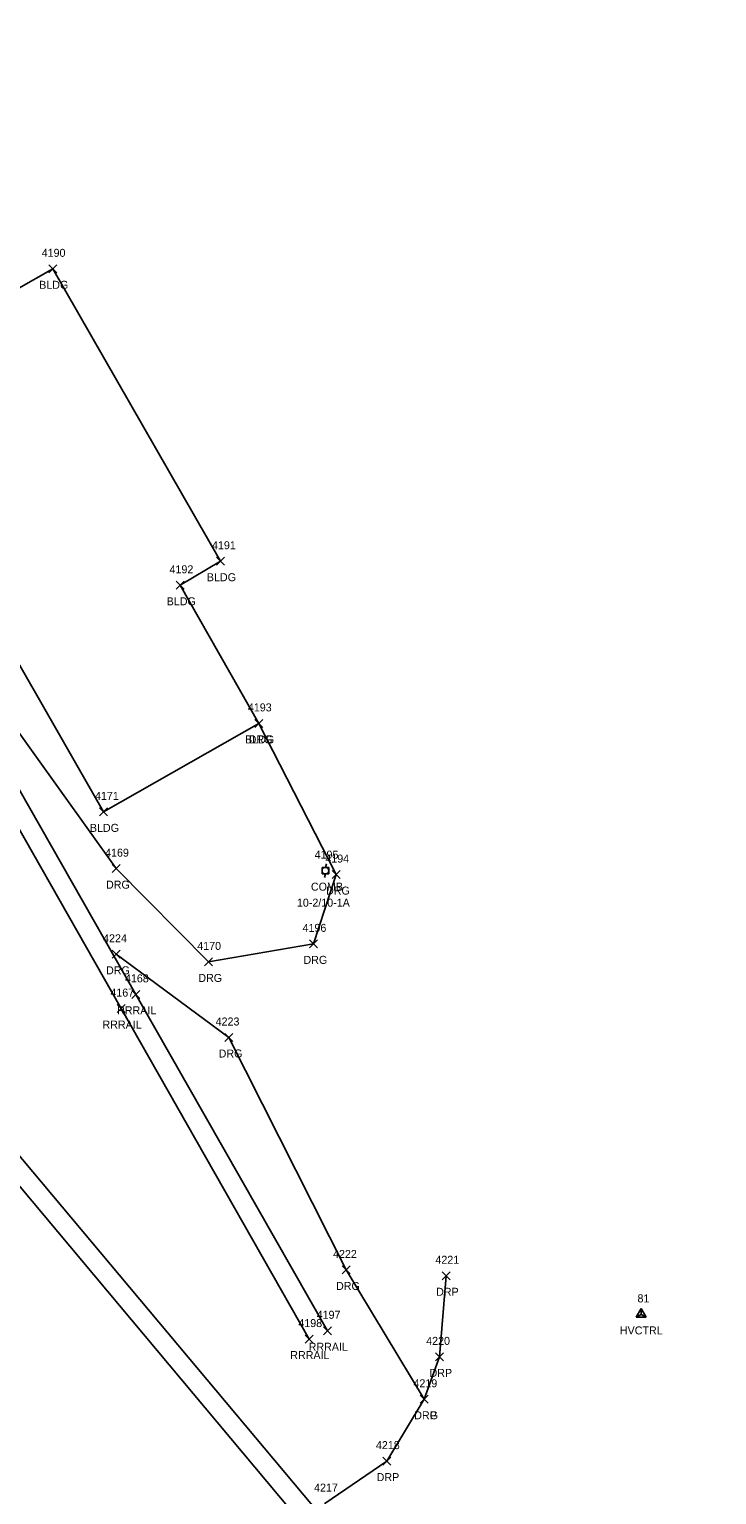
# Model space of a CAD drawing. Extents: x 1462668 to 1465147, y 550359 to 557351.
# Drawn here: x 1463717.3 to 1463889.2, y 555712.3 to 556078.6 of the extents above; entities that cross this region are included whole.
import ezdxf

# ---------------------------------------------------------------- set-up
doc = ezdxf.new("R2010")
doc.units = 0
for name, color, linetype in [('C_A', 7, 'Continuous'), ('C_I', 7, 'Continuous'), ('CPSM', 7, 'Continuous'), ('L_A', 7, 'Continuous'), ('L_I', 7, 'Continuous'), ('L_TIC', 7, 'Continuous'), ('LBC', 7, 'Continuous'), ('R_A', 7, 'Continuous'), ('R_I', 7, 'Continuous'), ('R_TIC', 7, 'Continuous'), ('RDG', 7, 'Continuous'), ('RDP', 7, 'Continuous'), ('RR', 7, 'Continuous'), ('U_A', 7, 'Continuous'), ('U_C', 7, 'Continuous'), ('U_I', 7, 'Continuous'), ('UP', 7, 'Continuous')]:
    doc.layers.add(name, color=color, linetype=linetype)

msp = doc.modelspace()

# ---------------------------------------------------------------- linework, layer by layer
at = {"layer": 'CPSM'}
for p, q in [((1463869.03, 555756.61), (1463870.28, 555758.78)), ((1463869.03, 555756.61), (1463870.29, 555757.34)), ((1463869.03, 555756.61), (1463871.53, 555756.61)), ((1463871.53, 555756.61), (1463870.28, 555758.78)), ((1463870.29, 555757.34), (1463870.28, 555758.78)), ((1463870.29, 555757.34), (1463870.29, 555757.34)), ((1463870.29, 555757.34), (1463871.53, 555756.61))]:
    msp.add_line(p, q, dxfattribs=at)
at = {"layer": 'L_TIC'}
for points in [[(1463722.21, 556017.72), (1463724.21, 556019.72)], [(1463724.21, 556017.72), (1463722.21, 556019.72)], [(1463764.13, 555944.62), (1463766.13, 555946.62)], [(1463766.13, 555944.62), (1463764.13, 555946.62)], [(1463754.09, 555938.6), (1463756.09, 555940.6)], [(1463756.09, 555938.6), (1463754.09, 555940.6)], [(1463773.68, 555904.08), (1463775.68, 555906.08)], [(1463775.68, 555904.08), (1463773.68, 555906.08)], [(1463773.68, 555904.08), (1463775.68, 555906.08)], [(1463775.68, 555904.08), (1463773.68, 555906.08)], [(1463734.88, 555881.97), (1463736.88, 555883.97)], [(1463736.88, 555881.97), (1463734.88, 555883.97)], [(1463734.88, 555881.97), (1463736.88, 555883.97)], [(1463736.88, 555881.97), (1463734.88, 555883.97)]]:
    msp.add_lwpolyline(points, dxfattribs=at)
at = {"layer": 'LBC'}
for points in [[(1463735.88, 555882.97), (1463664.29, 556008.09), (1463667.12, 556009.62), (1463638.14, 556058.9), (1463656.86, 556069.9), (1463695.92, 556003.18), (1463723.21, 556018.72), (1463765.13, 555945.62), (1463755.09, 555939.6), (1463774.68, 555905.08)], [(1463735.88, 555882.97), (1463774.68, 555905.08)]]:
    msp.add_lwpolyline(points, dxfattribs=at)
at = {"layer": 'R_TIC'}
for points in [[(1463773.68, 555904.08), (1463775.68, 555906.08)], [(1463775.68, 555904.08), (1463773.68, 555906.08)], [(1463738.02, 555867.77), (1463740.02, 555869.77)], [(1463740.02, 555867.77), (1463738.02, 555869.77)], [(1463793.04, 555866.29), (1463795.04, 555868.29)], [(1463795.04, 555866.29), (1463793.04, 555868.29)], [(1463787.4, 555848.97), (1463789.4, 555850.97)], [(1463789.4, 555848.97), (1463787.4, 555850.97)], [(1463787.4, 555848.97), (1463789.4, 555850.97)], [(1463789.4, 555848.97), (1463787.4, 555850.97)], [(1463738.04, 555846.36), (1463740.04, 555848.36)], [(1463740.04, 555846.36), (1463738.04, 555848.36)], [(1463761.1, 555844.45), (1463763.1, 555846.45)], [(1463763.1, 555844.45), (1463761.1, 555846.45)], [(1463742.99, 555836.35), (1463744.99, 555838.35)], [(1463744.99, 555836.35), (1463742.99, 555838.35)], [(1463739.34, 555832.79), (1463741.34, 555834.79)], [(1463741.34, 555832.79), (1463739.34, 555834.79)], [(1463766.18, 555825.56), (1463768.18, 555827.56)], [(1463768.18, 555825.56), (1463766.18, 555827.56)], [(1463795.53, 555767.45), (1463797.53, 555769.45)], [(1463797.53, 555767.45), (1463795.53, 555769.45)], [(1463820.55, 555765.99), (1463822.55, 555767.99)], [(1463822.55, 555765.99), (1463820.55, 555767.99)], [(1463786.29, 555750.17), (1463788.29, 555752.17)], [(1463788.29, 555750.17), (1463786.29, 555752.17)], [(1463790.88, 555752.25), (1463792.88, 555754.25)], [(1463792.88, 555752.25), (1463790.88, 555754.25)], [(1463818.91, 555745.72), (1463820.91, 555747.72)], [(1463820.91, 555745.72), (1463818.91, 555747.72)], [(1463815.08, 555735.12), (1463817.08, 555737.12)], [(1463817.08, 555735.12), (1463815.08, 555737.12)], [(1463815.08, 555735.12), (1463817.08, 555737.12)], [(1463817.08, 555735.12), (1463815.08, 555737.12)], [(1463805.68, 555719.66), (1463807.68, 555721.66)], [(1463807.68, 555719.66), (1463805.68, 555721.66)]]:
    msp.add_lwpolyline(points, dxfattribs=at)
at = {"layer": 'RDG'}
for points in [[(1463684.52, 555941.43), (1463711.41, 555907.45), (1463739.02, 555868.77), (1463762.1, 555845.45), (1463788.4, 555849.97)], [(1463774.68, 555905.08), (1463794.04, 555867.29), (1463788.4, 555849.97)], [(1463816.08, 555736.12), (1463796.53, 555768.45), (1463767.18, 555826.56), (1463739.04, 555847.36)]]:
    msp.add_lwpolyline(points, dxfattribs=at)
at = {"layer": 'RDP'}
msp.add_lwpolyline([(1463812.83, 555671.54), (1463791.22, 555710.04), (1463806.68, 555720.66), (1463816.08, 555736.12), (1463819.91, 555746.72), (1463821.55, 555766.99)], dxfattribs=at)
at = {"layer": 'RR'}
for points in [[(1463502.23, 556254.01), (1463511.19, 556228.25), (1463525, 556196.56), (1463542.23, 556162.53), (1463557.71, 556135.12), (1463575.23, 556108.11), (1463605.44, 556064.16), (1463624.08, 556037.79), (1463643.29, 556009.45), (1463661.58, 555980.19), (1463679.36, 555950.65), (1463684.52, 555941.43), (1463706.68, 555902.68), (1463743.99, 555837.35), (1463791.88, 555753.25)], [(1463497.45, 556252.55), (1463506.7, 556226.15), (1463520.47, 556194.57), (1463538.36, 556159.3), (1463553.64, 556132.52), (1463571.22, 556105.26), (1463601.39, 556061.32), (1463619.55, 556035.35), (1463639.86, 556005.73), (1463656.53, 555978.99), (1463675.05, 555948.3), (1463680.37, 555938.93), (1463702.78, 555899.66), (1463740.34, 555833.79), (1463787.29, 555751.17)], [(1463564.15, 556052.98), (1463577.63, 556016.16), (1463590.5, 555985.5), (1463604.09, 555955.34), (1463621.74, 555920.66), (1463640.97, 555887.98), (1463659.02, 555863.36), (1463674.56, 555844.98), (1463790.76, 555706.47), (1463812.34, 555667.12), (1463842, 555611.41), (1463880.6, 555538.7), (1463906.31, 555490.4), (1463925.67, 555454.53), (1463964.21, 555382.49), (1463992.77, 555329.44)], [(1463559.44, 556051.72), (1463573.12, 556014.32), (1463586.06, 555983.65), (1463600.11, 555952.4), (1463617.47, 555918.22), (1463637.11, 555885.1), (1463655.59, 555859.72), (1463671.73, 555840.87), (1463786.15, 555704.35), (1463807.99, 555664.91), (1463837.51, 555609.05), (1463871.83, 555544.68), (1463902.36, 555487.74), (1463921.15, 555452.57), (1463959.81, 555380.31), (1463988.19, 555327.21)]]:
    msp.add_lwpolyline(points, dxfattribs=at)
at = {"layer": 'UP'}
for p, q in [((1463791.6, 555869.94), (1463791.35, 555869.1)), ((1463790.52, 555867.44), (1463790.52, 555869.1)), ((1463790.52, 555869.1), (1463792.19, 555869.1)), ((1463792.19, 555867.44), (1463790.52, 555867.44)), ((1463791.1, 555866.6), (1463791.35, 555867.44)), ((1463791.35, 555868.27), (1463791.35, 555868.27)), ((1463792.19, 555869.1), (1463792.19, 555867.44))]:
    msp.add_line(p, q, dxfattribs=at)
msp.add_circle((1463791.35, 555868.27), 0.833, dxfattribs=at)

# ---------------------------------------------------------------- texts
at = {"layer": 'C_A'}
msp.add_text('HVCTRL', height=2, dxfattribs=at).set_placement((1463864.98, 555752.34))
at = {"layer": 'C_I'}
msp.add_text('81', height=2, dxfattribs=at).set_placement((1463869.39, 555760.34))
at = {"layer": 'L_A'}
for p in [(1463719.8, 556013.72), (1463761.72, 555940.62), (1463751.68, 555934.6), (1463771.27, 555900.08), (1463771.27, 555900.08), (1463732.47, 555877.97), (1463732.47, 555877.97)]:
    msp.add_text('BLDG', height=2, dxfattribs=at).set_placement(p)
at = {"layer": 'L_I'}
for s, p in [('4190', (1463720.43, 556021.72)), ('4191', (1463763.01, 555948.62)), ('4192', (1463752.39, 555942.6)), ('4193', (1463771.98, 555908.08)), ('4193', (1463771.98, 555908.08)), ('4171', (1463733.75, 555885.97)), ('4171', (1463733.75, 555885.97))]:
    msp.add_text(s, height=2, dxfattribs=at).set_placement(p)
at = {"layer": 'R_A'}
for s, p in [('DRG', (1463772.17, 555900.08)), ('DRG', (1463736.51, 555863.77)), ('DRG', (1463791.52, 555862.29)), ('DRG', (1463736.52, 555842.36)), ('DRG', (1463785.88, 555844.97)), ('DRG', (1463785.88, 555844.97)), ('DRG', (1463759.59, 555840.45)), ('RRRAIL', (1463739.28, 555832.35)), ('RRRAIL', (1463735.63, 555828.79)), ('DRG', (1463764.67, 555821.56)), ('DRG', (1463794.02, 555763.45)), ('DRP', (1463819.04, 555761.99)), ('RRRAIL', (1463787.17, 555748.25)), ('RRRAIL', (1463782.58, 555746.17)), ('DRP', (1463817.4, 555741.72)), ('DRG', (1463813.57, 555731.12)), ('DRP', (1463813.57, 555731.12)), ('DRP', (1463804.17, 555715.66))]:
    msp.add_text(s, height=2, dxfattribs=at).set_placement(p)
at = {"layer": 'R_I'}
for s, p in [('4193', (1463771.98, 555908.08)), ('4169', (1463736.28, 555871.77)), ('4194', (1463791.34, 555870.29)), ('4196', (1463785.65, 555852.97)), ('4196', (1463785.65, 555852.97)), ('4224', (1463735.78, 555850.36)), ('4170', (1463759.32, 555848.45)), ('4168', (1463741.25, 555840.35)), ('4167', (1463737.6, 555836.79)), ('4223', (1463763.92, 555829.56)), ('4222', (1463793.27, 555771.45)), ('4221', (1463818.86, 555769.99)), ('4198', (1463784.6, 555754.17)), ('4197', (1463789.18, 555756.25)), ('4220', (1463816.56, 555749.72)), ('4219', (1463813.38, 555739.12)), ('4219', (1463813.38, 555739.12)), ('4218', (1463803.99, 555723.66)), ('4217', (1463788.53, 555713.04))]:
    msp.add_text(s, height=2, dxfattribs=at).set_placement(p)
at = {"layer": 'U_A'}
msp.add_text('COMB', height=2, dxfattribs=at).set_placement((1463787.74, 555863.27))
at = {"layer": 'U_C'}
msp.add_text('10-2/10-1A', height=2, dxfattribs=at).set_placement((1463784.24, 555859.27))
at = {"layer": 'U_I'}
msp.add_text('4195', height=2, dxfattribs=at).set_placement((1463788.66, 555871.27))

doc.saveas('drawing.dxf')
